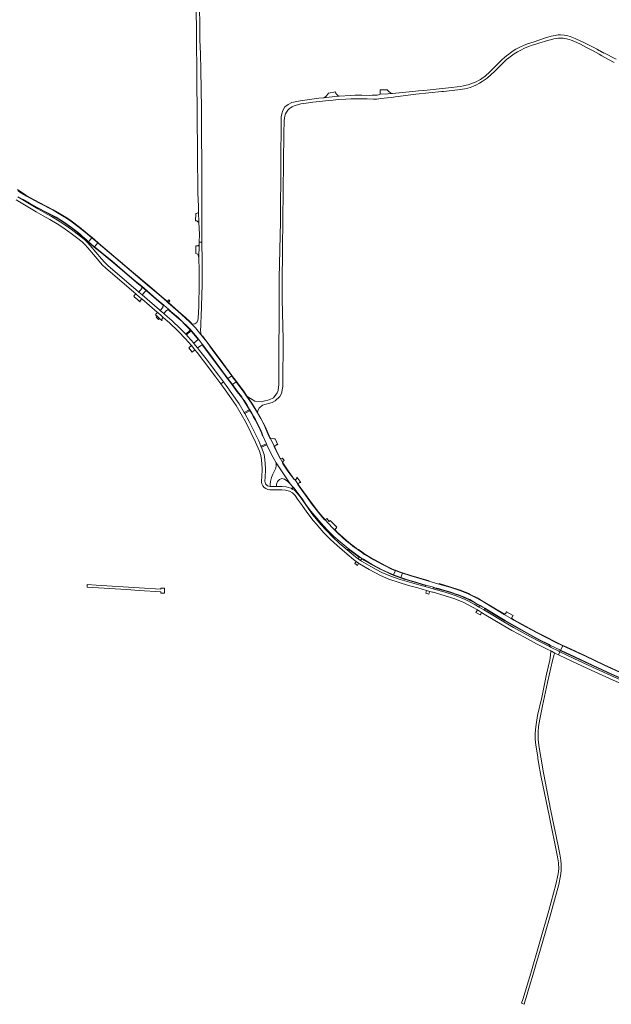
# Model space of a CAD drawing. Extents: x 152825 to 164088, y 457113 to 463005.
# Tile 331 of 364: x 160374 to 160999, y 459239 to 460280. Entities that reach past the tile are written whole.
import ezdxf

# ---------------------------------------------------------------- set-up
doc = ezdxf.new("R2010")
doc.units = 0
doc.header["$LTSCALE"] = 0.5
for name, color, linetype, lineweight in [('B-PV-VH-GESLOTENVERHARDING_ASFALT-GV', 251, 'CONTINUOUS', 18), ('B-PV-VH-GESLOTENVERHARDING_BETON-GV', 251, 'CONTINUOUS', 18), ('B-PV-VH-HALFVERHARDING_GRASBETONSTEEN-GV', 251, 'CONTINUOUS', 18), ('B-PV-VH-HALFVERHARDING_PUIN-GV', 251, 'CONTINUOUS', 18), ('B-PV-VH-ONVERHARD-GV', 251, 'CONTINUOUS', 18), ('B-PV-VH-ONVERHARD_ZAND-GV', 251, 'CONTINUOUS', 18), ('B-PV-VH-OPENVERHARDING_BETONSTRAATSTEEN-GV', 251, 'CONTINUOUS', 18)]:
    doc.layers.add(name, color=color, linetype=linetype, lineweight=lineweight)

msp = doc.modelspace()

# ---------------------------------------------------------------- linework, layer by layer
at = {"layer": 'B-PV-VH-GESLOTENVERHARDING_ASFALT-GV', "flags": 128}
for points in [[(161004.169, 460237.766), (160991.278, 460244.595), (160991.355, 460244.127), (160983.804, 460248.185), (160984.184, 460248.457), (160973.665, 460253.756), (160968.622, 460256.193), (160963.235, 460258.805), (160960.812, 460259.81), (160955.828, 460261.789), (160953.249, 460262.657), (160951.298, 460263.038), (160949.382, 460263.348), (160945.584, 460263.692), (160943.111, 460263.549), (160941.336, 460263.325), (160939.768, 460263.127), (160935.624, 460262.146), (160928.695, 460259.978), (160917.518, 460256.236), (160910.45, 460254.103), (160906.446, 460252.53), (160903.034, 460250.923), (160898.339, 460248.338), (160895.587, 460246.703), (160892.675, 460244.78), (160890.731, 460243.351), (160888.489, 460241.607), (160886.391, 460239.809), (160883.888, 460237.52), (160876.808, 460230.437), (160872.605, 460226.153), (160869.44, 460223.1), (160867.332, 460221.24), (160865.479, 460219.775), (160863.869, 460218.571), (160860.883, 460216.575), (160858.789, 460215.387), (160856.224, 460214.03), (160853.448, 460212.797), (160850.616, 460211.721), (160847.837, 460210.899), (160845.638, 460210.336), (160842.857, 460209.757), (160839.74, 460209.179), (160836.34, 460208.615), (160830.092, 460207.882), (160814.213, 460206.246), (160804.589, 460205.268), (160800.246, 460204.827), (160795.212, 460204.296), (160789.118, 460203.653), (160767.832, 460201.663), (160766.681, 460201.58), (160763.31, 460201.391), (160763.004, 460201.374), (160754.94, 460200.922), (160754.879, 460200.919), (160753.859, 460200.481), (160752.962, 460200.227), (160751.809, 460200.025), (160749.534, 460199.883), (160746.423, 460199.725), (160743.435, 460199.639), (160735.576, 460199.742), (160728.527, 460199.766), (160723.738, 460199.605), (160711.615, 460198.832), (160709.672, 460198.708), (160695.469, 460197.144), (160689.89, 460196.529), (160670.127, 460193.969), (160661.631, 460191.984), (160657.773, 460190.08), (160654.067, 460187.595), (160652.023, 460183.604), (160650.826, 460179.993), (160650.332, 460176.9), (160650.136, 460173.281), (160649.965, 460128.237), (160649.6, 460066.215), (160648.223, 460006.488), (160648.19, 460000), (160647.657, 459894.126), (160647.049, 459888.043), (160647.023, 459887.777), (160645.97, 459885.124), (160642.082, 459879.753), (160637.603, 459877.876), (160631.608, 459876.231), (160629.142, 459875.657), (160622.278, 459876.528), (160614.965, 459881.123), (160614.318, 459881.453), (160619.2, 459874.225), (160623.411, 459867.292), (160625.213, 459864.323), (160625.678, 459866.025), (160627.076, 459869.309), (160627.18, 459869.394), (160630.493, 459872.081), (160640.69, 459874.945), (160643.975, 459876.724), (160648.708, 459881.278), (160650.443, 459884.572), (160652.056, 459891.841), (160651.949, 459894.017), (160652.244, 459941.772), (160651.227, 459983.702), (160651.176, 459985.785), (160651.308, 460000), (160651.659, 460037.745), (160653.149, 460159.035), (160653.465, 460173.214), (160653.692, 460175.64), (160654.147, 460177.83), (160654.561, 460179.095), (160654.904, 460180.133), (160655.814, 460181.922), (160656.537, 460183.059), (160657.344, 460184.087), (160658.218, 460184.997), (160658.96, 460185.627), (160660.189, 460186.521), (160661.74, 460187.46), (160663.909, 460188.499), (160666.117, 460189.335), (160667.805, 460189.826), (160670.861, 460190.551), (160676.542, 460191.535), (160683.789, 460192.471), (160700.745, 460194.356), (160705.102, 460194.754), (160710.66, 460195.294), (160718.558, 460195.728), (160723.974, 460195.982), (160730.236, 460196.158), (160741.105, 460195.86), (160747.872, 460195.74), (160751.435, 460195.774), (160755.675, 460196.21), (160758.974, 460196.554), (160762.595, 460196.991), (160767.076, 460197.575), (160770.591, 460198.027), (160773.762, 460198.52), (160776.423, 460198.945), (160778.999, 460199.309), (160792.679, 460200.869), (160820.051, 460203.727), (160821.832, 460203.913), (160836.976, 460205.563), (160844.517, 460206.658), (160847.365, 460207.336), (160850.05, 460208.104), (160853.4, 460209.264), (160856.079, 460210.448), (160859.922, 460212.522), (160862.716, 460214.221), (160865.763, 460216.292), (160867.991, 460217.99), (160869.744, 460219.472), (160870.399, 460220.025), (160872.602, 460221.951), (160875.407, 460224.515), (160878.67, 460227.766), (160882.041, 460231.149), (160884.45, 460233.63), (160886.745, 460235.765), (160888.549, 460237.407), (160890.694, 460239.288), (160893.528, 460241.394), (160896.659, 460243.503), (160899.862, 460245.563), (160903.483, 460247.606), (160907.252, 460249.413), (160911.624, 460251.204), (160915.672, 460252.63), (160919.511, 460253.888), (160923.723, 460255.096), (160928.392, 460256.587), (160931.711, 460257.571), (160936.247, 460258.803), (160938.579, 460259.34), (160940.907, 460259.743), (160943.425, 460260.016), (160944.805, 460260.103), (160946.329, 460260.088), (160948.186, 460259.959), (160950.201, 460259.735), (160951.756, 460259.486), (160953.283, 460259.173), (160955.109, 460258.632), (160956.876, 460258.012), (160959.4, 460257.061), (160966.473, 460253.846), (160973.112, 460250.366), (160979.823, 460246.656), (160986.313, 460243.053), (160989.141, 460241.496), (160996.164, 460237.739), (161002.053, 460234.423)], [(160371.783, 460092.326), (160375.478, 460090.127), (160375.707, 460090.246), (160376.053, 460090.424), (160377.639, 460089.616), (160384.323, 460085.781), (160392.439, 460081.221), (160402.501, 460075.92), (160412.423, 460070.755), (160421.205, 460065.325), (160428.744, 460060.007), (160435.711, 460054.631), (160437.633, 460052.957), (160440.696, 460050.218), (160443.624, 460047.505), (160446.544, 460044.752), (160450.214, 460049.025), (160445.415, 460053.002), (160444.976, 460053.366), (160436.868, 460060.117), (160427.863, 460066.824), (160423.407, 460069.784), (160419.251, 460072.342), (160415.675, 460074.475), (160409.106, 460078.204), (160394.085, 460086.086), (160381.143, 460093.052), (160373.888, 460097.446), (160371.798, 460098.915)], [(161011.56, 459588.273), (160991.508, 459597.398), (160971.811, 459606.621), (160951.907, 459615.922), (160947.921, 459617.813), (160945.588, 459613.019), (160945.961, 459612.859), (160946.186, 459612.901), (160960.538, 459606.041), (160980.095, 459596.893), (160999.862, 459587.769)]]:
    msp.add_lwpolyline(points, dxfattribs=at)
for points in [[(160597.892, 459903.287), (160585.414, 459920.208), (160578.136, 459929.988), (160571.49, 459938.959), (160566.679, 459945.092), (160559.744, 459953.975), (160555.555, 459958.158), (160553.399, 459960.277), (160549.009, 459964.294), (160541.174, 459971.289), (160530.832, 459980.476), (160529.799, 459981.326), (160526.089, 459984.521), (160518.617, 459990.934), (160508.916, 459999.122), (160491.665, 460013.645), (160456.827, 460043.244), (160456.282, 460043.741), (160452.76, 460039.477), (160460.665, 460033.188), (160471.547, 460024.244), (160484.752, 460013.148), (160494.926, 460004.422), (160502.812, 459997.802), (160508.496, 459993.007), (160518.112, 459984.564), (160526.048, 459977.817), (160530.958, 459973.536), (160533.644, 459971.25), (160541.211, 459964.701), (160543.499, 459962.671), (160545.612, 459960.669), (160547.854, 459958.592), (160549.442, 459957.02), (160551.927, 459954.532), (160554.008, 459952.316), (160557.33, 459948.548), (160560.009, 459945.462), (160561.586, 459943.54), (160562.928, 459941.812), (160567.026, 459936.244), (160574.891, 459925.89), (160591.373, 459903.664), (160593.869, 459900.301)], [(160600.578, 459899.661), (160599.975, 459900.475), (160597.892, 459903.287), (160593.869, 459900.301), (160595.863, 459897.616), (160596.55, 459896.691), (160598.633, 459893.884), (160598.65, 459893.862), (160602.712, 459896.78)], [(160663.426, 459784.874), (160665.031, 459782.971), (160672.282, 459773.017), (160676.443, 459767.268), (160681.613, 459760.142), (160685.75, 459755.036), (160692.359, 459747.527), (160698.893, 459740.331), (160705.936, 459733.466), (160712.65, 459727.493), (160721.017, 459720.637), (160732.882, 459711.874), (160732.962, 459711.824), (160735.525, 459710.205), (160737.091, 459709.216), (160746.256, 459703.715), (160757.84, 459697.688), (160766.374, 459693.822), (160769.112, 459692.717), (160770.96, 459697.295), (160770.389, 459697.511), (160766.985, 459698.912), (160760.781, 459701.838), (160756.653, 459703.93), (160752.744, 459706.005), (160748.219, 459708.492), (160743.861, 459710.993), (160738.458, 459714.426), (160735.213, 459716.592), (160731.559, 459719.082), (160729.362, 459720.696), (160726.066, 459723.193), (160723.221, 459725.396), (160719.027, 459728.841), (160714.955, 459732.347), (160709.598, 459737.218), (160706.584, 459740.244), (160703.945, 459742.913), (160696.696, 459750.808), (160696.525, 459750.892), (160696.123, 459751.089), (160689.756, 459758.54), (160682.889, 459767.259), (160667.891, 459788.156), (160667.737, 459788.672), (160667.93, 459789.094), (160665.05, 459793.076), (160664.755, 459793.484), (160664.474, 459793.307), (160664.147, 459793.064), (160657.251, 459802.349), (160651.541, 459810.908), (160651.884, 459811.128), (160649.153, 459816.016), (160649.048, 459816.217), (160648.685, 459816.046), (160646.161, 459820.915), (160644.044, 459825.239), (160643.389, 459826.742), (160642.892, 459828.162), (160643.055, 459828.599), (160638.853, 459836.608), (160638.822, 459836.777), (160638.491, 459836.615), (160637.159, 459839.39), (160632.901, 459849.491), (160628.595, 459857.934), (160625.095, 459863.893), (160618.808, 459874.222), (160613.648, 459881.794), (160610.83, 459885.928), (160602.712, 459896.78), (160598.65, 459893.862), (160604.161, 459886.64), (160608.48, 459880.804), (160609.509, 459879.353), (160611.331, 459876.591), (160614.119, 459872.151), (160617.075, 459867.249), (160619.155, 459863.73), (160621.018, 459860.504), (160622.947, 459856.956), (160624.767, 459853.549), (160626.03, 459851.056), (160627.176, 459848.673), (160628.269, 459846.326), (160629.787, 459842.944), (160630.998, 459839.854), (160634.608, 459831.1), (160635.052, 459830.144), (160638.109, 459823.566), (160641.746, 459816.771), (160644.761, 459811.096), (160659.868, 459788.819), (160661.945, 459786.539), (160662.791, 459785.627)], [(160644.761, 459811.096), (160644.839, 459808.318), (160644.428, 459805.502), (160643.261, 459802.756), (160641.349, 459799.36), (160639.874, 459795.709), (160638.974, 459791.529), (160638.703, 459788.327), (160638.714, 459786.136), (160638.749, 459786.135), (160638.784, 459786.133), (160645.168, 459786.056), (160645.163, 459788.736), (160646.278, 459791.43), (160648.356, 459793.733), (160651.047, 459794.532), (160653.896, 459793.778), (160657.42, 459791.333), (160659.868, 459788.819)], [(160778.465, 459694.576), (160778.437, 459694.585), (160775.237, 459695.674), (160770.96, 459697.295), (160769.112, 459692.717), (160772.926, 459691.241), (160776.743, 459689.863)], [(160802.913, 459681.865), (160811.269, 459679.598), (160811.284, 459679.594), (160812.731, 459679.179), (160816.464, 459678.181), (160820.815, 459676.936), (160824.742, 459675.759), (160830.456, 459674.002), (160834.158, 459672.789), (160837.515, 459671.602), (160841.279, 459670.181), (160844.142, 459669.003), (160846.883, 459667.791), (160849.477, 459666.525), (160852.405, 459664.979), (160855.287, 459663.35), (160857.853, 459661.891), (160860.468, 459660.338), (160863.379, 459658.61), (160865.325, 459657.426), (160874.468, 459651.862), (160886.981, 459644.405), (160896.818, 459638.718), (160909.929, 459631.445), (160922.734, 459624.504), (160933.363, 459619.076), (160934.36, 459618.451), (160945.588, 459613.019), (160947.921, 459617.813), (160939.837, 459621.647), (160930.363, 459626.407), (160920.073, 459631.641), (160905.026, 459639.882), (160896.108, 459644.918), (160893.455, 459646.488), (160886.005, 459650.9), (160873.14, 459658.481), (160865.094, 459663.372), (160856.94, 459668.112), (160847.953, 459672.779), (160839.011, 459676.369), (160828.355, 459679.756), (160817.019, 459683.07), (160806.394, 459686.176), (160787.197, 459691.788), (160778.465, 459694.576), (160776.743, 459689.863), (160779.741, 459688.798), (160782.787, 459687.795), (160787.587, 459686.332), (160793.565, 459684.552)], [(160807.506, 459675.256), (160803.898, 459676.281), (160803.085, 459673.394), (160806.303, 459672.481), (160806.737, 459673.903)], [(160935.919, 459611.943), (160935.258, 459612.275), (160935.243, 459611.997), (160935.007, 459607.802), (160934.038, 459602.711), (160930.786, 459587.613), (160925.587, 459563.211), (160921.18, 459544.019), (160919.893, 459534.711), (160919.299, 459531.951), (160918.736, 459525.231), (160918.814, 459519.059), (160919.472, 459512.706), (160920.511, 459506.663), (160921.433, 459500), (160921.572, 459498.992), (160923.06, 459490.002), (160925.142, 459478.839), (160933.485, 459438.513), (160942.4, 459394.654), (160943.486, 459388.44), (160943.629, 459381.853), (160942.936, 459376.812), (160940.547, 459365.555), (160933.031, 459337.79), (160914.039, 459271.517), (160905.661, 459243.719), (160904.137, 459239.857), (160907.156, 459238.74), (160908.63, 459243.738), (160909.228, 459245.767), (160912.797, 459257.812), (160916.571, 459270.573), (160920.242, 459282.822), (160923.744, 459294.555), (160929.971, 459316.316), (160933.931, 459329.88), (160934.587, 459332.127), (160943.656, 459365.502), (160945.499, 459374.606), (160946.112, 459379.965), (160946.172, 459386.378), (160945.669, 459391.124), (160944.683, 459397.482), (160943.092, 459406.11), (160935.221, 459443.44), (160927.502, 459483.318), (160924.647, 459500), (160922.881, 459510.316), (160922.019, 459518.251), (160921.848, 459526.782), (160922.198, 459532.413), (160923.449, 459540.263), (160926.6, 459554.156), (160931.672, 459578.924), (160936.915, 459602.062), (160938.852, 459608.694), (160939.186, 459609.376), (160939.549, 459610.119)]]:
    msp.add_lwpolyline(points, close=True, dxfattribs=at)
at = {"layer": 'B-PV-VH-GESLOTENVERHARDING_BETON-GV', "flags": 128}
for points in [[(160369.993, 460089.318), (160391.362, 460076.604), (160398.509, 460072.334), (160405.762, 460068.432), (160413.56, 460063.82), (160419.403, 460059.905), (160426.712, 460054.846), (160434.012, 460049.398), (160439.902, 460044.83), (160442.848, 460041.869), (160445.839, 460038.487), (160457.754, 460024.473), (160461.107, 460020.639), (160464.817, 460016.902), (160496.697, 459989.748), (160497.084, 459989.425), (160500.833, 459986.137), (160502.819, 459984.441), (160519.214, 459970.436), (160520.076, 459969.706), (160523.85, 459966.456), (160524.938, 459965.489), (160525.611, 459964.896), (160532.149, 459959.141), (160541.315, 459950.465), (160549.05, 459942.447), (160555.296, 459935.235), (160555.406, 459935.097), (160559.097, 459930.467), (160561.287, 459927.72), (160568.097, 459919.053), (160581.094, 459901.9), (160586.32, 459894.769), (160589.144, 459896.838), (160583.901, 459903.991), (160570.868, 459921.191), (160564.031, 459929.892), (160561.842, 459932.638), (160557.988, 459937.472), (160557.942, 459937.526), (160551.634, 459944.809), (160550.069, 459946.432), (160549.343, 459947.184), (160543.779, 459952.952), (160534.509, 459961.726), (160527.251, 459968.116), (160526.197, 459969.159), (160522.45, 459972.285), (160521.487, 459973.097), (160503.147, 459988.763), (160499.679, 459991.774), (160498.966, 459992.412), (160467.198, 460019.472), (160463.669, 460023.026), (160460.405, 460026.759), (160448.483, 460040.78), (160445.402, 460044.265), (160442.225, 460047.458), (160436.131, 460052.184), (160428.755, 460057.688), (160421.373, 460062.798), (160415.426, 460066.782), (160407.483, 460071.481), (160400.237, 460075.379), (160393.154, 460079.61), (160375.478, 460090.127), (160371.783, 460092.326)], [(160633.202, 459794.523), (160633.757, 459805.074), (160633.741, 459805.291), (160633.062, 459814.741), (160632.158, 459819.898), (160630.541, 459824.678), (160629.248, 459827.747), (160628.839, 459828.718), (160626.428, 459834.441), (160616.259, 459854.986), (160611.705, 459863.395), (160611.202, 459864.323), (160611.128, 459864.46), (160605.684, 459873.564), (160598.191, 459884.493), (160593.921, 459890.319), (160589.144, 459896.838), (160586.32, 459894.769), (160591.097, 459888.25), (160595.335, 459882.468), (160602.736, 459871.674), (160608.086, 459862.728), (160613.151, 459853.376), (160623.244, 459832.984), (160627.266, 459823.436), (160628.757, 459819.03), (160629.584, 459814.312), (160630.25, 459805.04), (160629.733, 459795.197)], [(160638.679, 459782.635), (160645.723, 459782.549), (160650.862, 459782.498), (160654.956, 459782.273), (160658.946, 459781.156), (160662.098, 459779.336), (160664.891, 459776.501), (160667.638, 459772.78), (160672.604, 459765.743), (160672.997, 459765.185), (160678.249, 459757.742), (160681.749, 459752.894), (160683.647, 459750.555), (160687.403, 459746.175), (160688.826, 459744.667), (160695.425, 459737.263), (160702.458, 459729.982), (160709.25, 459723.635), (160719.829, 459714.693), (160726.628, 459708.92), (160729.533, 459706.793), (160732.064, 459704.94), (160733.035, 459704.229), (160743.141, 459698.406), (160749.089, 459695.194), (160755.211, 459692.19), (160763.85, 459688.284), (160774.765, 459684.585), (160784.761, 459681.665), (160794.747, 459678.881), (160803.898, 459676.281), (160807.506, 459675.256), (160808.898, 459674.861), (160810.129, 459674.511), (160810.83, 459674.282), (160822.417, 459671.036), (160833.922, 459667.305), (160843.151, 459663.633), (160852.486, 459658.748), (160857.673, 459655.625), (160862.132, 459652.94), (160866.71, 459650.183), (160883.851, 459640.001), (160894.102, 459634.1), (160907.527, 459626.773), (160920.134, 459619.893), (160932.093, 459613.866), (160935.258, 459612.275), (160935.919, 459611.943), (160939.549, 459610.119), (160940.284, 459609.749), (160943.241, 459608.263), (160944.798, 459611.398), (160943.581, 459612.009), (160934.76, 459616.442)], [(160934.76, 459616.442), (160933.666, 459616.992), (160921.76, 459622.993), (160909.203, 459629.845), (160895.814, 459637.153), (160885.638, 459643.01), (160868.506, 459653.187), (160864.27, 459655.737), (160859.419, 459658.659), (160854.202, 459661.8), (160844.613, 459666.818), (160835.11, 459670.599), (160823.429, 459674.387), (160811.846, 459677.632), (160811.151, 459677.859), (160810.79, 459677.962), (160802.404, 459680.344), (160795.695, 459682.25), (160785.722, 459685.031), (160775.818, 459687.924), (160765.136, 459691.544), (160756.703, 459695.356), (160750.692, 459698.306), (160744.847, 459701.463), (160734.948, 459707.166), (160734.002, 459707.858), (160731.446, 459709.73), (160728.797, 459711.67), (160722.091, 459717.364), (160711.576, 459726.252), (160704.913, 459732.478), (160697.991, 459739.644), (160691.591, 459746.826), (160691.406, 459747.033), (160690.006, 459748.517), (160685.629, 459753.62), (160685.015, 459754.402), (160684.545, 459755), (160681.098, 459759.775), (160670.476, 459774.829), (160667.559, 459778.78), (160664.259, 459782.13), (160661.88, 459783.504), (160661.022, 459783.999), (160660.314, 459784.408), (160655.531, 459785.747), (160650.975, 459785.997), (160645.762, 459786.049), (160645.168, 459786.056), (160638.784, 459786.133), (160638.749, 459786.135), (160638.714, 459786.136)], [(161019.144, 459577.243), (160998.825, 459586.211), (160979.234, 459595.116), (160959.525, 459604.172), (160944.798, 459611.398), (160943.241, 459608.263), (160958.023, 459601.01), (160977.779, 459591.933), (160997.394, 459583.017), (161017.754, 459574.031)]]:
    msp.add_lwpolyline(points, dxfattribs=at)
at = {"layer": 'B-PV-VH-GESLOTENVERHARDING_BETON-GV'}
for points in [[(160629.733, 459795.197, 0.47996566), (160638.162, 459782.664)], [(160638.714, 459786.136, -0.51278304), (160633.202, 459794.523)], [(160638.162, 459782.664, 0.01360536), (160638.679, 459782.635)]]:
    msp.add_lwpolyline(points, format="xyb", dxfattribs=at)
at = {"layer": 'B-PV-VH-HALFVERHARDING_GRASBETONSTEEN-GV', "flags": 128}
for points in [[(160371.798, 460098.915), (160373.888, 460097.446), (160381.143, 460093.052), (160394.085, 460086.086), (160409.106, 460078.204), (160415.675, 460074.475), (160419.251, 460072.342), (160423.407, 460069.784), (160427.863, 460066.824), (160436.868, 460060.117), (160444.976, 460053.366), (160445.415, 460053.002), (160450.214, 460049.025), (160456.282, 460043.741), (160456.827, 460043.244), (160491.665, 460013.645), (160508.916, 459999.122), (160518.617, 459990.934), (160526.089, 459984.521), (160529.799, 459981.326), (160530.056, 459981.633), (160526.35, 459984.824), (160518.876, 459991.239), (160509.174, 459999.428), (160491.923, 460013.95), (160457.091, 460043.544), (160456.545, 460044.043), (160450.477, 460049.327), (160445.67, 460053.31), (160445.232, 460053.674), (160437.116, 460060.431), (160428.093, 460067.151), (160423.628, 460070.117), (160419.459, 460072.684), (160415.876, 460074.821), (160409.303, 460078.552), (160394.275, 460086.438), (160381.341, 460093.4), (160379.703, 460094.392), (160379.821, 460094.587), (160371.537, 460099.987)], [(161011.723, 459588.638), (160991.676, 459597.761), (160971.98, 459606.983), (160952.076, 459616.284), (160948.092, 459618.174), (160940.013, 459622.006), (160930.543, 459626.764), (160920.26, 459631.995), (160905.221, 459640.232), (160896.308, 459645.264), (160893.655, 459646.835), (160893.455, 459646.488), (160896.108, 459644.918), (160905.026, 459639.882), (160920.073, 459631.641), (160930.363, 459626.407), (160939.837, 459621.647), (160947.921, 459617.813), (160951.907, 459615.922), (160971.811, 459606.621), (160991.508, 459597.398), (161011.56, 459588.273)]]:
    msp.add_lwpolyline(points, dxfattribs=at)
for points in [[(160452.76, 460039.477), (160450.062, 460041.767), (160449.221, 460042.48), (160446.544, 460044.752), (160443.624, 460047.505), (160440.696, 460050.218), (160437.633, 460052.957), (160435.711, 460054.631), (160428.744, 460060.007), (160421.205, 460065.325), (160412.423, 460070.755), (160402.501, 460075.92), (160392.439, 460081.221), (160384.323, 460085.781), (160377.639, 460089.616), (160376.053, 460090.424), (160375.707, 460090.246), (160377.489, 460089.338), (160384.167, 460085.506), (160392.288, 460080.944), (160402.354, 460075.64), (160411.721, 460070.693), (160415.631, 460068.375), (160420.083, 460065.62), (160425.224, 460062.064), (160429.659, 460058.87), (160435.354, 460054.438), (160441.161, 460049.344), (160443.058, 460047.565), (160446.37, 460044.509), (160449.834, 460041.537), (160452.568, 460039.23), (160460.593, 460032.761), (160471.388, 460023.902), (160484.662, 460012.763), (160494.879, 460004.028), (160499.477, 460000.095), (160502.809, 459997.289), (160507.924, 459992.946), (160518.434, 459983.808), (160525.794, 459977.508), (160526.048, 459977.817), (160518.112, 459984.564), (160508.496, 459993.007), (160502.812, 459997.802), (160494.926, 460004.422), (160484.752, 460013.148), (160471.547, 460024.244), (160460.665, 460033.188)], [(160503.147, 459988.763), (160506.894, 459992.836), (160507.924, 459992.946), (160502.809, 459997.289), (160502.799, 459995.322), (160499.679, 459991.774)], [(160500.797, 459982.181), (160501.473, 459982.922), (160502.214, 459983.733), (160502.819, 459984.441), (160500.833, 459986.137), (160497.084, 459989.425), (160496.697, 459989.748), (160495.979, 459989.169), (160495.235, 459988.303), (160494.578, 459987.538), (160494.316, 459987.259), (160494.81, 459986.829), (160498.562, 459983.561), (160500.969, 459981.465), (160501.271, 459981.762)], [(160530.958, 459973.536), (160526.048, 459977.817), (160525.794, 459977.508), (160525.026, 459976.572), (160525.109, 459975.435), (160522.45, 459972.285), (160526.197, 459969.159), (160528.895, 459972.394), (160530.655, 459973.368)], [(160530.832, 459980.476), (160541.174, 459971.289), (160549.009, 459964.294), (160553.399, 459960.277), (160555.555, 459958.158), (160555.835, 459958.443), (160553.674, 459960.567), (160549.277, 459964.591), (160541.44, 459971.588), (160531.091, 459980.781)], [(160523.85, 459966.456), (160520.076, 459969.706), (160519.214, 459970.436), (160518.82, 459969.451), (160518.213, 459968.668), (160517.545, 459967.806), (160517.361, 459967.613), (160519.058, 459966.097), (160521.598, 459963.827), (160524.197, 459961.505), (160524.403, 459961.732), (160523.562, 459962.464), (160524.249, 459963.292), (160524.932, 459964.113), (160525.611, 459964.896), (160524.938, 459965.489)], [(160530.958, 459973.536), (160530.655, 459973.368), (160532.287, 459971.983), (160541.227, 459964.237), (160543.28, 459962.433), (160545.391, 459960.432), (160547.342, 459958.604), (160549.187, 459956.748), (160551.714, 459954.231), (160553.722, 459952), (160554.103, 459951.577), (160554.803, 459950.8), (160555.805, 459949.687), (160559.651, 459945.238), (160562.628, 459941.554), (160562.928, 459941.812), (160561.586, 459943.54), (160560.009, 459945.462), (160557.33, 459948.548), (160554.008, 459952.316), (160551.927, 459954.532), (160549.442, 459957.02), (160547.854, 459958.592), (160545.612, 459960.669), (160543.499, 459962.671), (160541.211, 459964.701), (160533.644, 459971.25)], [(160625.095, 459863.893), (160628.595, 459857.934), (160632.901, 459849.491), (160637.159, 459839.39), (160638.491, 459836.615), (160638.822, 459836.777), (160638.254, 459837.888), (160637.384, 459839.678), (160633.296, 459849.434), (160628.886, 459858.094), (160625.977, 459863.063), (160625.213, 459864.323), (160623.411, 459867.292), (160619.2, 459874.225), (160614.318, 459881.453), (160611.156, 459886.161), (160603.033, 459897.018), (160600.899, 459899.899), (160600.296, 459900.713), (160598.214, 459903.524), (160585.735, 459920.446), (160578.457, 459930.226), (160571.808, 459939.202), (160566.994, 459945.339), (160566.679, 459945.092), (160571.49, 459938.959), (160578.136, 459929.988), (160585.414, 459920.208), (160597.892, 459903.287), (160599.975, 459900.475), (160600.578, 459899.661), (160602.712, 459896.78), (160610.83, 459885.928), (160613.648, 459881.794), (160618.808, 459874.222)], [(160555.406, 459935.097), (160552.651, 459932.825), (160556.085, 459928.222), (160559.097, 459930.467)], [(160557.942, 459937.526), (160557.988, 459937.472), (160561.842, 459932.638), (160566.697, 459936.015), (160567.026, 459936.244), (160562.928, 459941.812), (160562.628, 459941.554)], [(160593.869, 459900.301), (160591.373, 459903.664), (160574.891, 459925.89), (160567.026, 459936.244), (160566.697, 459936.015), (160574.571, 459925.65), (160591.052, 459903.426), (160593.548, 459900.063), (160595.542, 459897.378), (160596.229, 459896.453), (160598.333, 459893.617), (160603.841, 459886.4), (160608.158, 459880.566), (160609.179, 459879.127), (160610.994, 459876.374), (160613.778, 459871.942), (160616.594, 459867.272), (160616.731, 459867.044), (160617.13, 459866.37), (160618.81, 459863.528), (160620.669, 459860.308), (160622.595, 459856.766), (160624.412, 459853.365), (160625.671, 459850.879), (160626.814, 459848.502), (160627.905, 459846.159), (160629.418, 459842.789), (160630.626, 459839.708), (160630.998, 459839.854), (160629.787, 459842.944), (160628.269, 459846.326), (160627.176, 459848.673), (160626.03, 459851.056), (160624.767, 459853.549), (160622.947, 459856.956), (160621.018, 459860.504), (160619.155, 459863.73), (160617.075, 459867.249), (160614.119, 459872.151), (160611.331, 459876.591), (160609.509, 459879.353), (160608.48, 459880.804), (160604.161, 459886.64), (160598.65, 459893.862), (160598.633, 459893.884), (160596.55, 459896.691), (160595.863, 459897.616)], [(160649.048, 459816.217), (160646.555, 459821.112), (160644.444, 459825.424), (160643.199, 459828.28), (160642.892, 459828.162), (160643.389, 459826.742), (160644.044, 459825.239), (160646.161, 459820.915), (160648.685, 459816.046)], [(160664.474, 459793.307), (160657.584, 459802.584), (160651.884, 459811.128), (160651.541, 459810.908), (160657.251, 459802.349), (160664.147, 459793.064)], [(160667.891, 459788.156), (160682.889, 459767.259), (160689.756, 459758.54), (160696.123, 459751.089), (160696.525, 459750.892), (160696.656, 459750.996), (160690.023, 459758.759), (160683.165, 459767.467), (160668.228, 459788.367)], [(160701.151, 459749.358), (160700.968, 459749.202), (160698.317, 459752.31), (160696.656, 459750.996), (160696.525, 459750.892), (160696.696, 459750.808), (160703.945, 459742.913), (160706.584, 459740.244), (160706.847, 459740.547), (160708.614, 459742.58), (160709.185, 459743.236), (160702.031, 459750.109)], [(160778.465, 459694.576), (160787.197, 459691.788), (160806.394, 459686.176), (160806.506, 459686.56), (160787.314, 459692.171), (160778.587, 459694.957), (160775.379, 459696.048), (160771.102, 459697.669), (160770.536, 459697.883), (160767.146, 459699.278), (160760.956, 459702.198), (160756.837, 459704.286), (160752.934, 459706.357), (160748.415, 459708.84), (160744.068, 459711.335), (160738.677, 459714.761), (160735.437, 459716.923), (160731.79, 459719.408), (160729.601, 459721.016), (160726.309, 459723.511), (160723.471, 459725.709), (160719.284, 459729.147), (160715.22, 459732.646), (160709.874, 459737.508), (160706.847, 459740.547), (160706.584, 459740.244), (160709.598, 459737.218), (160714.955, 459732.347), (160719.027, 459728.841), (160723.221, 459725.396), (160726.066, 459723.193), (160729.362, 459720.696), (160731.559, 459719.082), (160735.213, 459716.592), (160738.458, 459714.426), (160743.861, 459710.993), (160748.219, 459708.492), (160752.744, 459706.005), (160756.653, 459703.93), (160760.781, 459701.838), (160766.985, 459698.912), (160770.389, 459697.511), (160770.96, 459697.295), (160775.237, 459695.674), (160778.437, 459694.585)], [(160802.913, 459681.865), (160793.565, 459684.552), (160787.587, 459686.332), (160782.787, 459687.795), (160779.741, 459688.798), (160776.743, 459689.863), (160772.926, 459691.241), (160769.112, 459692.717), (160766.374, 459693.822), (160757.84, 459697.688), (160746.256, 459703.715), (160737.091, 459709.216), (160735.525, 459710.205), (160732.962, 459711.824), (160732.882, 459711.874), (160721.017, 459720.637), (160720.749, 459720.307), (160731.18, 459712.653), (160732.742, 459711.52), (160733.92, 459710.736), (160735.308, 459709.871), (160737.647, 459708.414), (160745.843, 459703.541), (160751.507, 459700.51), (160754.214, 459699.099), (160757.178, 459697.627), (160763.275, 459694.815), (160766.777, 459693.241), (160772.469, 459690.995), (160780.07, 459688.211), (160782.8, 459687.344), (160787.478, 459685.967), (160793.458, 459684.187), (160802.792, 459681.503)], [(160732.064, 459704.94), (160729.533, 459706.793), (160728.182, 459704.817), (160730.767, 459702.775)], [(160731.446, 459709.73), (160734.002, 459707.858), (160735.308, 459709.871), (160733.92, 459710.736), (160732.742, 459711.52)], [(160454.493, 459681.884), (160445.201, 459682.678), (160445.037, 459679.748), (160486.727, 459677.216), (160500, 459676.364), (160523.115, 459674.841), (160523.123, 459673.341), (160523.702, 459673.341), (160525.522, 459673.316), (160526.967, 459673.297), (160526.972, 459673.49), (160526.988, 459678.602), (160526.988, 459678.634), (160525.683, 459678.704), (160522.901, 459678.852), (160522.843, 459677.678), (160500, 459679.084)], [(160886.196, 459651.275), (160873.367, 459658.859), (160865.65, 459663.486), (160857.339, 459668.36), (160849.977, 459672.158), (160848.23, 459673.049), (160845.934, 459674.068), (160842.304, 459675.534), (160839.62, 459676.563), (160837.268, 459677.377), (160828.484, 459680.178), (160817.134, 459683.468), (160817.019, 459683.07), (160828.355, 459679.756), (160839.011, 459676.369), (160847.953, 459672.779), (160856.94, 459668.112), (160865.094, 459663.372), (160873.14, 459658.481), (160886.005, 459650.9)], [(160811.284, 459679.594), (160811.168, 459679.211), (160812.624, 459678.794), (160816.357, 459677.796), (160820.702, 459676.552), (160824.626, 459675.377), (160830.335, 459673.621), (160834.03, 459672.411), (160837.377, 459671.227), (160841.132, 459669.809), (160843.985, 459668.635), (160846.714, 459667.428), (160849.296, 459666.169), (160852.214, 459664.628), (160855.089, 459663.002), (160857.652, 459661.545), (160860.256, 459659.999), (160860.468, 459660.338), (160857.853, 459661.891), (160855.287, 459663.35), (160852.405, 459664.979), (160849.477, 459666.525), (160846.883, 459667.791), (160844.142, 459669.003), (160841.279, 459670.181), (160837.515, 459671.602), (160834.158, 459672.789), (160830.456, 459674.002), (160824.742, 459675.759), (160820.815, 459676.936), (160816.464, 459678.181), (160812.731, 459679.179)], [(160859.419, 459658.659), (160864.27, 459655.737), (160865.113, 459657.087), (160865.325, 459657.426), (160863.379, 459658.61), (160860.468, 459660.338), (160860.256, 459659.999)], [(160874.468, 459651.862), (160865.325, 459657.426), (160865.113, 459657.087), (160874.26, 459651.52), (160886.779, 459644.06), (160896.621, 459638.37), (160909.737, 459631.094), (160922.548, 459624.15), (160933.165, 459618.728), (160934.187, 459618.087), (160934.36, 459618.451), (160933.363, 459619.076), (160922.734, 459624.504), (160909.929, 459631.445), (160896.818, 459638.718), (160886.981, 459644.405)], [(160895.106, 459649.349), (160895.308, 459649.7), (160888.516, 459653.71), (160888.188, 459653.164), (160887.911, 459652.704), (160887.671, 459652.305), (160887.115, 459651.38), (160886.4, 459651.677), (160886.196, 459651.275), (160886.005, 459650.9), (160893.455, 459646.488), (160893.655, 459646.835)], [(161069.582, 459560.199), (161060.362, 459562.588), (161051.248, 459565.842), (161039.496, 459570.465), (161019.837, 459578.903), (160999.862, 459587.769), (160980.095, 459596.893), (160960.538, 459606.041), (160946.186, 459612.901), (160945.961, 459612.859), (160945.588, 459613.019), (160945.477, 459612.791), (160945.932, 459612.596), (160960.43, 459605.812), (160979.988, 459596.663), (160999.758, 459587.538), (161019.736, 459578.671), (161039.4, 459570.231), (161051.159, 459565.605), (161060.288, 459562.346), (161069.531, 459559.951)]]:
    msp.add_lwpolyline(points, close=True, dxfattribs=at)
at = {"layer": 'B-PV-VH-HALFVERHARDING_PUIN-GV', "flags": 128}
for points in [[(160707.734, 460203.3), (160700.17, 460201.895)], [(160695.469, 460197.144), (160709.672, 460198.708), (160711.615, 460198.832)]]:
    msp.add_lwpolyline(points, dxfattribs=at)
at = {"layer": 'B-PV-VH-HALFVERHARDING_PUIN-GV'}
for points in [[(160711.615, 460198.832, -0.33405962), (160707.734, 460203.3)], [(160700.17, 460201.895, -0.16187045), (160695.469, 460197.144)]]:
    msp.add_lwpolyline(points, format="xyb", dxfattribs=at)
at = {"layer": 'B-PV-VH-ONVERHARD-GV', "flags": 128}
msp.add_lwpolyline([(160519.058, 459966.097), (160518.09, 459965.123), (160520.721, 459962.81), (160521.598, 459963.827)], close=True, dxfattribs=at)
at = {"layer": 'B-PV-VH-ONVERHARD_ZAND-GV', "flags": 128}
msp.add_lwpolyline([(160559.774, 460357.633), (160560.572, 460263.367), (160561.012, 460218.135), (160561.919, 460138.621), (160562.234, 460096.355), (160562.696, 460082.602), (160562.907, 460075.893), (160563.217, 460066.085), (160563.251, 460065.406), (160563.883, 460052.973), (160563.5, 460044.44), (160566.515, 460044.449), (160566.324, 460100.402), (160565.931, 460185.288), (160565.411, 460226.58), (160564.798, 460243.556), (160564.089, 460258.508), (160563.999, 460308.699)], dxfattribs=at)
for points in [[(160763.31, 460201.391), (160766.681, 460201.58), (160767.832, 460201.663), (160766.077, 460202.158), (160765.265, 460202.687), (160764.352, 460203.277), (160763.157, 460204.327), (160762.388, 460205.639), (160754.859, 460205.441), (160754.879, 460200.919), (160754.94, 460200.922), (160763.004, 460201.374)], [(160563.217, 460066.085), (160562.907, 460075.893), (160561.313, 460074.979), (160560.507, 460074.658), (160560.075, 460074.557), (160559.77, 460066.996), (160560.907, 460066.894), (160561.872, 460066.479), (160563.251, 460065.406)], [(160563.344, 460027.869), (160563.438, 460041.604), (160562.453, 460040.723), (160560.124, 460040.56), (160560.103, 460032.39), (160561.813, 460031.889), (160562.052, 460031.677), (160562.598, 460030.725)]]:
    msp.add_lwpolyline(points, close=True, dxfattribs=at)
at = {"layer": 'B-PV-VH-OPENVERHARDING_BETONSTRAATSTEEN-GV', "flags": 128}
for points in [[(160984.184, 460248.457), (160983.804, 460248.185), (160991.355, 460244.127), (160991.278, 460244.595)], [(160452.76, 460039.477), (160456.282, 460043.741), (160450.214, 460049.025), (160446.544, 460044.752), (160449.221, 460042.48), (160450.062, 460041.767)], [(160565.171, 459955.291), (160565.405, 459958.704), (160565.303, 459960.009), (160565.796, 459965.451), (160566.625, 459999.845), (160566.628, 460000), (160566.631, 460000.12), (160566.624, 460003.842), (160566.583, 460024.374), (160566.515, 460044.449), (160563.5, 460044.44), (160563.426, 460042.782), (160563.438, 460041.604), (160563.344, 460027.869), (160563.536, 460014.35), (160563.568, 460012.104), (160563.377, 460000), (160563.011, 459976.883), (160562.497, 459963.687), (160562.115, 459961.914), (160561.448, 459960.18), (160560.906, 459959.598), (160560.057, 459958.685), (160559.006, 459958.13), (160558.834, 459958.039), (160557.144, 459957.819), (160555.555, 459958.158), (160559.744, 459953.975), (160566.679, 459945.092), (160565.32, 459947.871), (160564.959, 459952.205)], [(160529.799, 459981.326), (160530.832, 459980.476), (160531.091, 459980.781), (160532.631, 459982.6), (160531.572, 459983.445), (160530.056, 459981.633)], [(160549.343, 459947.184), (160550.069, 459946.432), (160554.803, 459950.8), (160554.103, 459951.577)], [(160616.894, 459866.241), (160617.13, 459866.37), (160616.731, 459867.044), (160616.594, 459867.272), (160616.303, 459867.121), (160611.202, 459864.323), (160611.705, 459863.395)], [(160635.052, 459830.144), (160634.608, 459831.1), (160628.839, 459828.718), (160629.248, 459827.747)], [(160638.853, 459836.608), (160643.055, 459828.599), (160645.707, 459830.554), (160645.792, 459830.601), (160645.883, 459830.633), (160645.979, 459830.649), (160646.012, 459830.65), (160646.076, 459830.65), (160646.172, 459830.635), (160646.264, 459830.604), (160646.35, 459830.559), (160646.427, 459830.501), (160646.494, 459830.43), (160646.536, 459830.37), (160643.704, 459836.61), (160642.304, 459836.688), (160641.17, 459836.766)], [(160653.504, 459813.541), (160651.679, 459816.227), (160651.181, 459815.866), (160649.153, 459816.016), (160651.884, 459811.128), (160652.467, 459812.824)], [(160666.683, 459796.013), (160666.857, 459795.436), (160666.867, 459795.286), (160666.861, 459795.136), (160666.84, 459794.988), (160666.802, 459794.843), (160666.749, 459794.703), (160666.682, 459794.569), (160666.6, 459794.443), (160666.506, 459794.326), (160666.499, 459794.319), (160666.4, 459794.221), (160665.35, 459793.285), (160665.05, 459793.076), (160667.93, 459789.094), (160668.028, 459789.195), (160669.54, 459790.177), (160669.617, 459790.222), (160669.674, 459790.254), (160669.815, 459790.317), (160669.961, 459790.365), (160670.112, 459790.398), (160670.265, 459790.414), (160670.42, 459790.415), (160670.573, 459790.4), (160670.725, 459790.369), (160670.821, 459790.325)], [(160663.426, 459784.874), (160662.791, 459785.627), (160661.022, 459783.999), (160661.88, 459783.504)], [(160685.75, 459755.036), (160685.015, 459754.402), (160685.629, 459753.62), (160690.006, 459748.517), (160691.406, 459747.033), (160691.591, 459746.826), (160692.359, 459747.527)], [(160802.404, 459680.344), (160810.79, 459677.962), (160811.168, 459679.211), (160811.284, 459679.594), (160811.269, 459679.598), (160802.913, 459681.865), (160802.792, 459681.503)], [(160860.551, 459650.345), (160861.17, 459651.362), (160861.719, 459652.263), (160862.132, 459652.94), (160857.673, 459655.625), (160857.258, 459654.943), (160856.682, 459653.998), (160856.085, 459653.019), (160857.509, 459652.197)], [(160934.76, 459616.442), (160943.581, 459612.009), (160945.398, 459612.628), (160945.477, 459612.791), (160945.588, 459613.019), (160934.36, 459618.451), (160934.187, 459618.087)]]:
    msp.add_lwpolyline(points, close=True, dxfattribs=at)

doc.saveas('drawing.dxf')
